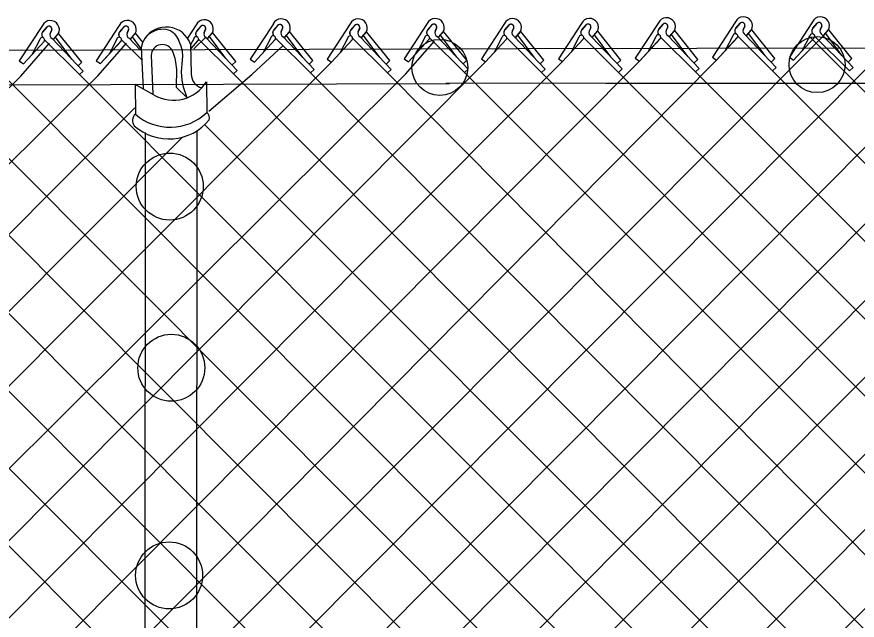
# Model space of a CAD drawing. Extents: x 0 to 1270, y 0 to 830.
# Drawn here: x 239.12 to 283.09, y 406.76 to 438.33 of the extents above; entities that cross this region are included whole.
import ezdxf

# ---------------------------------------------------------------- set-up
doc = ezdxf.new("R2010")
doc.units = 0
doc.layers.add('sb_Chainlink Fence', color=7, linetype='Continuous')
doc.layers.add('sb_Existing Structural Steel', color=7, linetype='Continuous')

msp = doc.modelspace()

# ---------------------------------------------------------------- linework, layer by layer
at = {"layer": 'sb_Chainlink Fence'}
for p, q in [((252.541, 437.964), (251.332, 436.114)), ((256.569, 437.963), (255.361, 436.112)), ((260.596, 437.981), (259.387, 436.13)), ((264.635, 437.978), (263.426, 436.127)), ((268.662, 437.989), (267.453, 436.138)), ((272.689, 438.018), (271.48, 436.167)), ((272.714, 437.684), (272.935, 437.948)), ((276.72, 438.069), (275.511, 436.218)), ((276.745, 437.734), (276.966, 437.999)), ((276.946, 437.977), (276.745, 437.734)), ((280.748, 438.067), (279.54, 436.216)), ((280.774, 437.733), (280.995, 437.997)), ((280.974, 437.976), (280.774, 437.733)), ((240.456, 437.874), (239.248, 436.023)), ((240.482, 437.54), (240.703, 437.804)), ((240.683, 437.783), (240.482, 437.54)), ((240.944, 437.641), (240.863, 437.464)), ((240.864, 437.47), (240.944, 437.637)), ((241.303, 437.476), (241.318, 437.512)), ((244.483, 437.885), (243.274, 436.034)), ((244.509, 437.55), (244.73, 437.815)), ((244.709, 437.793), (244.509, 437.55)), ((244.971, 437.652), (244.89, 437.474)), ((244.89, 437.481), (244.971, 437.648)), ((245.329, 437.486), (245.345, 437.523)), ((248.51, 437.914), (248.051, 437.211)), ((248.536, 437.579), (248.757, 437.844)), ((248.736, 437.822), (248.536, 437.579)), ((248.998, 437.681), (248.917, 437.503)), ((248.918, 437.51), (248.998, 437.677)), ((249.338, 437.481), (249.356, 437.515)), ((249.356, 437.515), (249.372, 437.552)), ((252.567, 437.63), (252.788, 437.895)), ((252.767, 437.873), (252.567, 437.63)), ((253.029, 437.732), (252.948, 437.554)), ((252.949, 437.56), (253.029, 437.728)), ((253.123, 437.238), (253.369, 437.532)), ((253.127, 437.242), (253.371, 437.533)), ((253.369, 437.532), (253.387, 437.566)), ((253.387, 437.566), (253.403, 437.603)), ((254.608, 436.043), (253.393, 437.554)), ((256.595, 437.629), (256.816, 437.893)), ((256.796, 437.872), (256.595, 437.629)), ((257.058, 437.73), (256.977, 437.553)), ((256.977, 437.559), (257.057, 437.726)), ((257.152, 437.236), (257.398, 437.53)), ((257.155, 437.241), (257.399, 437.531)), ((257.398, 437.53), (257.416, 437.565)), ((257.416, 437.565), (257.431, 437.601)), ((258.636, 436.041), (257.422, 437.552)), ((260.621, 437.647), (260.843, 437.911)), ((260.822, 437.89), (260.621, 437.647)), ((261.084, 437.748), (261.003, 437.571)), ((261.003, 437.577), (261.084, 437.744)), ((261.178, 437.254), (261.424, 437.548)), ((261.181, 437.259), (261.426, 437.549)), ((261.424, 437.548), (261.442, 437.583)), ((261.442, 437.583), (261.458, 437.619)), ((262.662, 436.059), (261.448, 437.57)), ((264.661, 437.644), (264.882, 437.908)), ((264.861, 437.887), (264.661, 437.644)), ((265.123, 437.745), (265.042, 437.568)), ((265.042, 437.574), (265.123, 437.741)), ((265.217, 437.251), (265.463, 437.546)), ((265.221, 437.256), (265.465, 437.547)), ((265.463, 437.546), (265.481, 437.58)), ((265.481, 437.58), (265.497, 437.616)), ((266.701, 436.056), (265.487, 437.567)), ((268.687, 437.654), (268.908, 437.919)), ((268.888, 437.897), (268.687, 437.654)), ((269.15, 437.756), (269.069, 437.578)), ((269.069, 437.585), (269.15, 437.752)), ((269.244, 437.262), (269.49, 437.556)), ((269.247, 437.266), (269.491, 437.557)), ((269.49, 437.556), (269.508, 437.59)), ((269.508, 437.59), (269.523, 437.627)), ((270.728, 436.067), (269.514, 437.578)), ((272.915, 437.927), (272.714, 437.684)), ((273.177, 437.785), (273.096, 437.608)), ((273.096, 437.614), (273.177, 437.781)), ((273.271, 437.291), (273.517, 437.585)), ((273.274, 437.295), (273.518, 437.586)), ((273.517, 437.585), (273.535, 437.62)), ((273.535, 437.62), (273.551, 437.656)), ((274.755, 436.096), (273.541, 437.607)), ((277.208, 437.836), (277.127, 437.658)), ((277.127, 437.665), (277.208, 437.832)), ((277.302, 437.342), (277.548, 437.636)), ((277.305, 437.346), (277.549, 437.637)), ((277.548, 437.636), (277.566, 437.67)), ((277.566, 437.67), (277.582, 437.707)), ((278.786, 436.147), (277.572, 437.658)), ((281.236, 437.834), (281.155, 437.657)), ((281.156, 437.663), (281.236, 437.83)), ((281.331, 437.34), (281.577, 437.635)), ((281.334, 437.345), (281.578, 437.636)), ((281.577, 437.635), (281.595, 437.669)), ((281.595, 437.669), (281.61, 437.705)), ((282.815, 436.145), (281.6, 437.656)), ((216.185, 437.232), (271.28, 382.116)), ((220.208, 437.239), (275.307, 382.108)), ((226.193, 382.039), (281.325, 437.342)), ((240.321, 437.145), (239.92, 436.368)), ((240.572, 437.121), (242.395, 435.309)), ((240.971, 437.194), (242.592, 435.489)), ((241.039, 437.147), (241.285, 437.441)), ((241.042, 437.151), (241.286, 437.442)), ((242.002, 436.115), (241.148, 437.266)), ((241.285, 437.441), (241.303, 437.476)), ((242.523, 435.952), (241.309, 437.463)), ((244.348, 437.156), (243.946, 436.378)), ((244.599, 437.132), (245.67, 436.068)), ((244.998, 437.205), (245.577, 436.596)), ((245.065, 437.158), (245.311, 437.452)), ((245.069, 437.162), (245.313, 437.453)), ((245.643, 436.646), (245.175, 437.277)), ((245.311, 437.452), (245.329, 437.486)), ((245.706, 437.013), (245.335, 437.474)), ((248.375, 437.185), (248.211, 436.867)), ((248.212, 436.66), (248.597, 437.079)), ((248.216, 436.663), (248.604, 437.086)), ((248.387, 436.648), (249.026, 437.288)), ((248.626, 437.161), (250.449, 435.349)), ((249.025, 437.234), (250.646, 435.529)), ((249.092, 437.187), (249.338, 437.481)), ((249.096, 437.191), (249.34, 437.482)), ((250.056, 436.155), (249.202, 437.306)), ((250.577, 435.992), (249.362, 437.503)), ((251.556, 435.962), (252.635, 437.137)), ((251.556, 435.962), (252.628, 437.13)), ((252.406, 437.236), (252.004, 436.458)), ((252.657, 437.212), (254.48, 435.4)), ((253.056, 437.285), (254.677, 435.58)), ((254.087, 436.206), (253.233, 437.357)), ((255.585, 435.961), (256.663, 437.135)), ((255.585, 435.961), (256.657, 437.128)), ((256.435, 437.234), (256.033, 436.457)), ((256.685, 437.21), (258.509, 435.398)), ((257.084, 437.283), (258.706, 435.579)), ((258.116, 436.205), (257.261, 437.355)), ((259.611, 435.979), (260.69, 437.153)), ((259.611, 435.979), (260.683, 437.146)), ((260.461, 437.252), (260.059, 436.475)), ((260.712, 437.228), (262.535, 435.416)), ((261.11, 437.301), (262.732, 435.597)), ((262.142, 436.223), (261.288, 437.373)), ((263.65, 435.976), (264.729, 437.15)), ((263.65, 435.976), (264.722, 437.143)), ((264.5, 437.25), (264.098, 436.472)), ((264.751, 437.225), (266.574, 435.413)), ((265.149, 437.299), (266.771, 435.594)), ((266.181, 436.22), (265.327, 437.37)), ((267.677, 435.987), (268.756, 437.161)), ((267.677, 435.987), (268.749, 437.154)), ((268.527, 437.26), (268.125, 436.482)), ((268.778, 437.236), (270.601, 435.424)), ((269.176, 437.309), (270.798, 435.604)), ((270.208, 436.23), (269.353, 437.381)), ((271.704, 436.016), (272.783, 437.19)), ((271.704, 436.016), (272.776, 437.183)), ((272.554, 437.289), (272.152, 436.512)), ((272.805, 437.265), (274.628, 435.453)), ((273.203, 437.338), (274.825, 435.633)), ((274.235, 436.259), (273.38, 437.41)), ((275.735, 436.067), (276.814, 437.241)), ((275.735, 436.067), (276.807, 437.234)), ((276.585, 437.34), (276.183, 436.562)), ((276.836, 437.316), (278.659, 435.504)), ((277.234, 437.389), (278.856, 435.684)), ((278.266, 436.31), (277.411, 437.461)), ((279.763, 436.065), (280.842, 437.239)), ((279.763, 436.065), (280.835, 437.233)), ((280.613, 437.339), (280.211, 436.561)), ((280.564, 437.341), (336.123, 381.591)), ((280.864, 437.314), (282.687, 435.502)), ((281.263, 437.388), (282.884, 435.683)), ((282.294, 436.309), (281.44, 437.459)), ((239.324, 435.23), (240.833, 436.946)), ((239.471, 435.872), (240.55, 437.046)), ((239.471, 435.872), (240.543, 437.039)), ((243.35, 435.24), (244.859, 436.957)), ((243.498, 435.883), (244.577, 437.057)), ((243.498, 435.883), (244.57, 437.05)), ((251.409, 435.32), (253.049, 436.825)), ((259.463, 435.337), (260.972, 437.053)), ((275.511, 436.218), (275.735, 436.067)), ((279.54, 436.216), (279.763, 436.065)), ((201.824, 381.993), (255.585, 435.961)), ((209.878, 381.995), (263.65, 435.976)), ((213.909, 381.965), (267.677, 435.987)), ((217.937, 381.987), (271.704, 436.016)), ((222.166, 382.029), (275.735, 436.067)), ((230.22, 382.031), (283.992, 436.045)), ((234.251, 382.001), (288.019, 436.056)), ((238.28, 382.023), (292.046, 436.085)), ((239.248, 436.023), (239.471, 435.872)), ((242.306, 382.026), (296.077, 436.136)), ((242.523, 435.952), (242.326, 435.772)), ((243.274, 436.034), (243.498, 435.883)), ((246.17, 382.042), (300.106, 436.135)), ((250.197, 382.052), (304.132, 436.153)), ((250.577, 435.992), (250.38, 435.812)), ((251.332, 436.114), (251.556, 435.962)), ((254.224, 382.044), (307.938, 436.103)), ((254.608, 436.043), (254.411, 435.862)), ((255.361, 436.112), (255.585, 435.961)), ((258.255, 382.014), (312.173, 436.181)), ((258.636, 436.041), (258.439, 435.861)), ((259.387, 436.13), (259.611, 435.979)), ((262.662, 436.059), (262.465, 435.879)), ((263.426, 436.127), (263.65, 435.976)), ((266.701, 436.056), (266.505, 435.876)), ((267.453, 436.138), (267.677, 435.987)), ((270.728, 436.067), (270.531, 435.887)), ((271.48, 436.167), (271.704, 436.016)), ((274.755, 436.096), (274.558, 435.916)), ((278.786, 436.147), (278.589, 435.966)), ((282.815, 436.145), (282.618, 435.965)), ((205.851, 382.003), (259.463, 435.337)), ((242.592, 435.489), (242.395, 435.309)), ((242.395, 435.309), (295.458, 382.137)), ((249.162, 433.393), (251.409, 435.32)), ((250.646, 435.529), (250.449, 435.349)), ((250.449, 435.349), (303.517, 382.099)), ((254.677, 435.58), (254.48, 435.4)), ((254.48, 435.4), (307.545, 382.121)), ((258.706, 435.579), (258.509, 435.398)), ((258.509, 435.398), (311.925, 381.521)), ((262.732, 435.597), (262.535, 435.416)), ((262.535, 435.416), (315.801, 382.173)), ((266.771, 435.594), (266.574, 435.413)), ((266.574, 435.413), (319.828, 382.165)), ((270.798, 435.604), (270.601, 435.424)), ((270.601, 435.424), (323.859, 382.135)), ((274.825, 435.633), (274.628, 435.453)), ((274.628, 435.453), (328.673, 381.373)), ((278.856, 435.684), (278.659, 435.504)), ((278.659, 435.504), (331.914, 382.16)), ((282.884, 435.683), (282.687, 435.502)), ((185.699, 381.974), (239.324, 435.23)), ((189.73, 381.944), (243.35, 435.24)), ((214.117, 435.23), (267.253, 382.106)), ((226.295, 435.224), (279.338, 382.078)), ((230.326, 435.274), (283.366, 382.1)), ((234.354, 435.273), (287.393, 382.103)), ((238.381, 435.291), (291.432, 382.127)), ((193.758, 381.966), (245.3, 433.561)), ((248.974, 432.656), (299.486, 382.129)), ((197.785, 381.969), (247.813, 432.044))]:
    msp.add_line(p, q, dxfattribs=at)
msp.add_lwpolyline([(269.933, 434.85), (441.732, 435.023), (453.58, 435.061), (458.405, 435.084)], dxfattribs=at)
for centre, radius, start, end in [((240.877, 437.669), 0.468, 331.0701, 153.9768), ((244.903, 437.679), 0.468, 331.0701, 153.9768), ((248.93, 437.709), 0.468, 331.0701, 153.9768), ((252.961, 437.759), 0.468, 331.0701, 153.9768), ((256.99, 437.758), 0.468, 331.0701, 153.9768), ((261.016, 437.776), 0.468, 331.0701, 153.9768), ((260.939, 437.793), 0.152, 342.8118, 140.4338), ((260.94, 437.794), 0.152, 341.0314, 129.5144), ((265.055, 437.773), 0.468, 331.0701, 153.9768), ((264.979, 437.791), 0.152, 341.0314, 129.5144), ((269.082, 437.783), 0.468, 331.0701, 153.9768), ((269.005, 437.801), 0.152, 342.8118, 140.4338), ((269.005, 437.801), 0.152, 341.0314, 129.5144), ((273.109, 437.813), 0.468, 331.0701, 153.9768), ((273.032, 437.83), 0.152, 342.8118, 140.4338), ((273.032, 437.831), 0.152, 341.0314, 129.5144), ((277.14, 437.863), 0.468, 331.0701, 153.9768), ((277.063, 437.881), 0.152, 342.8118, 140.4338), ((277.063, 437.881), 0.152, 341.0314, 129.5144), ((281.168, 437.862), 0.468, 331.0701, 153.9768), ((281.091, 437.879), 0.152, 342.8118, 140.4338), ((281.092, 437.88), 0.152, 341.0314, 129.5144), ((240.612, 437.399), 0.192, 140.4987, 233.3023), ((240.618, 437.399), 0.195, 133.9642, 232.5314), ((240.799, 437.686), 0.152, 342.8118, 140.4338), ((240.8, 437.687), 0.152, 341.0314, 129.5144), ((244.639, 437.409), 0.192, 140.4987, 233.3023), ((244.644, 437.41), 0.195, 133.9642, 232.5314), ((244.826, 437.697), 0.152, 342.8118, 140.4338), ((244.827, 437.697), 0.152, 341.0314, 129.5144), ((248.666, 437.438), 0.192, 140.4987, 233.3023), ((248.671, 437.439), 0.195, 133.9642, 232.5314), ((248.853, 437.726), 0.152, 342.8118, 140.4338), ((248.854, 437.727), 0.152, 341.0314, 129.5144), ((249.112, 437.425), 0.209, 156.7803, 245.4548), ((252.697, 437.489), 0.192, 140.4987, 233.3023), ((252.702, 437.489), 0.195, 133.9642, 232.5314), ((252.884, 437.776), 0.152, 342.8118, 140.4338), ((252.885, 437.777), 0.152, 341.0314, 129.5144), ((253.143, 437.475), 0.209, 156.7803, 245.4548), ((256.725, 437.488), 0.192, 140.4987, 233.3023), ((256.731, 437.488), 0.195, 133.9642, 232.5314), ((256.913, 437.775), 0.152, 342.8118, 140.4338), ((256.913, 437.776), 0.152, 341.0314, 129.5144), ((257.171, 437.474), 0.209, 156.7803, 245.4548), ((260.752, 437.506), 0.192, 140.4987, 233.3023), ((260.757, 437.506), 0.195, 133.9642, 232.5314), ((261.197, 437.492), 0.209, 156.7803, 245.4548), ((264.791, 437.503), 0.192, 140.4987, 233.3023), ((264.796, 437.503), 0.195, 133.9642, 232.5314), ((264.978, 437.79), 0.152, 342.8118, 140.4338), ((265.236, 437.489), 0.209, 156.7803, 245.4548), ((268.818, 437.513), 0.192, 140.4987, 233.3023), ((268.823, 437.514), 0.195, 133.9642, 232.5314), ((269.263, 437.5), 0.209, 156.7803, 245.4548), ((272.845, 437.543), 0.192, 140.4987, 233.3023), ((272.85, 437.543), 0.195, 133.9642, 232.5314), ((273.29, 437.529), 0.209, 156.7803, 245.4548), ((276.876, 437.593), 0.192, 140.4987, 233.3023), ((276.881, 437.594), 0.195, 133.9642, 232.5314), ((277.321, 437.58), 0.209, 156.7803, 245.4548), ((280.904, 437.592), 0.192, 140.4987, 233.3023), ((280.909, 437.592), 0.195, 133.9642, 232.5314), ((281.35, 437.578), 0.209, 156.7803, 245.4548), ((240.447, 437.124), 0.128, 319.3185, 170.3666), ((241.058, 437.385), 0.209, 156.7803, 245.4548), ((244.474, 437.135), 0.128, 319.3185, 170.3666), ((245.084, 437.396), 0.209, 156.7803, 245.4548), ((248.501, 437.164), 0.128, 319.3185, 170.3666), ((252.532, 437.215), 0.128, 319.3185, 170.3666), ((256.561, 437.213), 0.128, 319.3185, 170.3666), ((260.587, 437.231), 0.128, 319.3185, 170.3666), ((264.626, 437.228), 0.128, 319.3185, 170.3666), ((268.653, 437.239), 0.128, 319.3185, 170.3666), ((272.68, 437.268), 0.128, 319.3185, 170.3666), ((276.711, 437.319), 0.128, 319.3185, 170.3666), ((280.739, 437.317), 0.128, 319.3185, 170.3666)]:
    msp.add_arc(centre, radius, start, end, dxfattribs=at)
at = {"layer": 'sb_Existing Structural Steel'}
for p, q in [((247.182, 437.596), (247.296, 437.509)), ((247.296, 437.509), (247.354, 437.457)), ((265.287, 436.674), (831.299, 437.616)), ((247.354, 437.457), (247.43, 437.369)), ((247.43, 437.369), (247.576, 437.131)), ((247.721, 436.791), (247.576, 437.131)), ((56.964, 436.034), (265.287, 436.674)), ((245.626, 436.718), (245.736, 434.568)), ((247.791, 436.533), (247.721, 436.791)), ((248.213, 436.895), (248.248, 435.337)), ((246.151, 436.309), (246.239, 434.302)), ((247.269, 436.538), (247.384, 436.165)), ((247.764, 435.873), (247.808, 436.278)), ((247.808, 436.278), (247.791, 436.533)), ((247.384, 436.165), (247.428, 435.95)), ((247.428, 435.95), (247.481, 435.569)), ((247.74, 435.458), (247.764, 435.873)), ((247.481, 435.569), (247.454, 434.65)), ((247.774, 435.018), (247.74, 435.458)), ((247.847, 434.647), (247.774, 435.018)), ((249.044, 434.936), (249.056, 433.324)), ((56.987, 434.219), (261.753, 434.847)), ((245.317, 434.781), (245.325, 433.238)), ((246.298, 434.24), (245.317, 434.781)), ((248.028, 434.09), (247.454, 434.65)), ((248.028, 434.09), (247.847, 434.647)), ((245.819, 378.953), (245.856, 432.274)), ((248.508, 378.922), (248.558, 432.368))]:
    msp.add_line(p, q, dxfattribs=at)
msp.add_lwpolyline([(831.288, 435.728), (499.698, 435.153), (441.732, 435.023), (261.566, 434.845)], dxfattribs=at)
for centre, radius in [((261.254, 435.685), 1.465), ((280.988, 435.828), 1.465), ((247.12, 429.451), 1.752), ((247.203, 419.968), 1.752), ((247.088, 409.107), 1.752)]:
    msp.add_circle(centre, radius, dxfattribs=at)
for centre, radius, start, end in [((246.756, 436.533), 1.145, 68.1654, 170.6901), ((246.94, 436.448), 1.349, 19.3694, 147.4702), ((246.738, 436.294), 0.587, 20.3872, 178.5474), ((248.99, 435.333), 0.742, 179.6928, 255.2815), ((247.318, 435.981), 2.018, 239.6437, 328.8146), ((245.59, 432.905), 0.425, 128.4858, 220.3398), ((247.143, 435.299), 2.748, 228.5933, 314.1189), ((248.882, 433.054), 0.322, 339.5752, 57.1594), ((247.076, 434.659), 2.719, 228.2691, 320.8188)]:
    msp.add_arc(centre, radius, start, end, dxfattribs=at)

doc.saveas('drawing.dxf')
